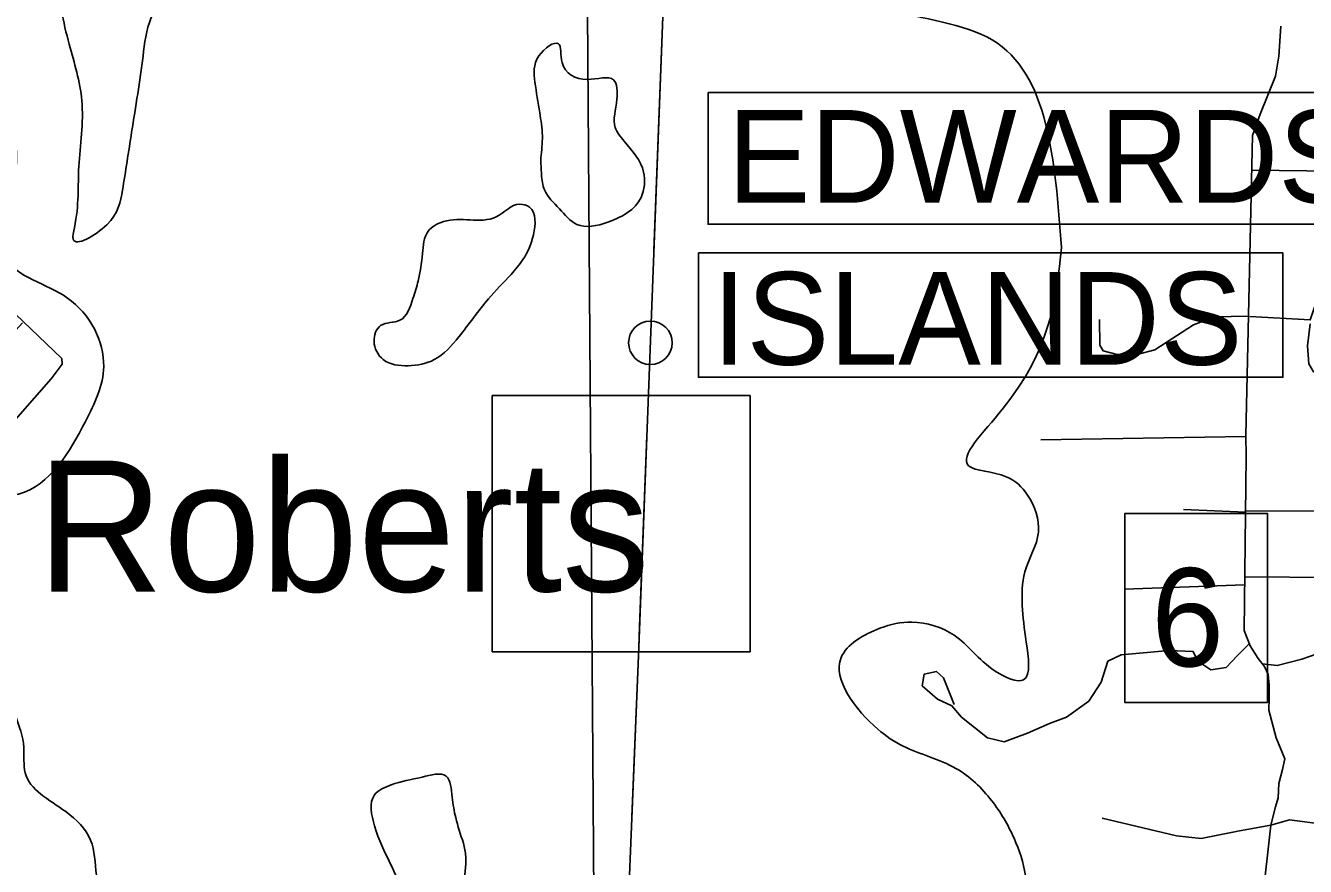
# Model space of a CAD drawing. Extents: x 408847 to 817539, y 923858 to 1151780.
# Drawn here: x 476052 to 481921, y 1074336 to 1078190 of the extents above; entities that cross this region are included whole.
import ezdxf

# ---------------------------------------------------------------- set-up
doc = ezdxf.new("R2010")
doc.units = 0
for name, color, linetype in [('Lakes and Ponds', 7, 'Continuous'), ('Level 12', 7, 'Continuous'), ('Level 39', 7, 'Continuous'), ('Level 42', 7, 'Continuous'), ('Level 43', 7, 'Continuous'), ('Local Roads Improved', 7, 'Continuous'), ('Local Roads Paved', 7, 'Continuous'), ('Masks for Road Features', 7, 'Continuous'), ('Narrow River Creek and Branch and Slough', 7, 'Continuous'), ('Township  and Range lines', 7, 'Continuous')]:
    doc.layers.add(name, color=color, linetype=linetype)

msp = doc.modelspace()

# ---------------------------------------------------------------- linework, layer by layer
at = {"layer": 'Lakes and Ponds'}
for points in [[(480802.1, 1077173.4), (480485, 1078124.7), (480002.5, 1078266.8), (479710.1, 1078417), (479523.9, 1078791.4), (479598, 1078931.6), (479904.4, 1078791.4), (480018.5, 1078629.2), (480378.9, 1078401), (480553.1, 1078393), (480767.3, 1078401), (480865.4, 1078597.2), (480873.4, 1078911.6), (480829.4, 1079225.9), (480683.2, 1079300), (480509, 1079169.8), (480459, 1078905.6), (480294.8, 1078753.4), (480112.6, 1078879.5), (480132.6, 1079081.7), (480102.6, 1079312), (479968.4, 1079370.1), (479880.4, 1079454.9)], [(477806, 1071359.2), (477681.9, 1071311.2), (477651.9, 1071599.5), (477433.6, 1071891.8), (477275.4, 1072156.1), (476829, 1072594.6), (476760.9, 1072644.6), (476710.8, 1072762.8), (476748.9, 1072957), (476835, 1073045.1), (477059.2, 1072880.9), (477245.4, 1072702.7), (477425.6, 1072628.6), (477511.7, 1072756.8), (477405.6, 1072858.9), (477197.4, 1072949), (477175.3, 1073025.1), (477223.4, 1073101.1), (477165.3, 1073255.3), (477037.2, 1073397.5), (476945.1, 1073477.6), (476470.6, 1073551.6), (476206.3, 1073415.5), (476013.2, 1073211.5), (475935.7, 1073223.7), (475935.7, 1073274.7), (476030.1, 1073371.4), (476166.2, 1073501.6), (476298.4, 1073641.7), (476472.6, 1073749.8), (476800.9, 1073705.8), (476969.1, 1073723.8), (476903, 1073854), (476750.9, 1073952.1), (476602.7, 1074054.2), (476418.5, 1074154.3), (476350.4, 1074456.6), (476236.3, 1074586.8), (476050.1, 1074765), (476044.1, 1074881.1), (476006.1, 1075027.2), (475918, 1075299.5), (475859.9, 1075541.8), (475873.9, 1075844.1), (475755.8, 1075682), (475755.8, 1075487.8), (475737.8, 1075207.4), (475711.7, 1075007.2), (475671.7, 1074765), (475689.7, 1074618.8), (475709.7, 1074564.7), (475713.7, 1074440.6), (475437.4, 1074534.7), (475265.2, 1074648.8), (475107.1, 1074855), (474854.8, 1075255.5), (474838.5, 1075446.2), (474950.5, 1075606.9), (475047, 1075577.8), (475169.1, 1075477.7), (475481.5, 1075637.9), (475599.6, 1075810.1), (475607.6, 1076028.3), (475485.5, 1076210.5), (475195.2, 1076168.5), (474978.9, 1076156.5), (475011, 1076334.7), (475165.1, 1076552.9), (475229.2, 1076891.3), (475237.2, 1077169.6), (475233.2, 1077445.9), (475255.2, 1077730.2), (475207.2, 1077990.5), (475267.2, 1078052.6), (475335.4, 1078057.5), (475503.5, 1078014.5), (475643.7, 1077758.2), (475657.7, 1077425.9), (475619.6, 1077101.5), (475561.6, 1076781.2), (475601.6, 1076356.7), (475791.8, 1076064.4), (476020.1, 1076042.4), (476326.4, 1076374.7), (476410.5, 1076627), (476244.3, 1076941.4), (475964, 1077123.6), (475956, 1077335.8), (476006.1, 1077522), (475960, 1077872.4), (475906, 1078098.6), (475873.9, 1078364.9), (475891.9, 1078721.3), (475885.9, 1078919.5), (475871.9, 1079113.7), (475807.4, 1079249.7)], [(476439, 1079082), (476444.5, 1079075.6), (476586.7, 1079009.6), (476955.1, 1079059.7), (477293.5, 1079013.6), (477523.7, 1078931.6), (477629.9, 1078869.5), (477790, 1078861.5), (478094.4, 1078949.6), (478230.5, 1078779.4), (478222.5, 1078609.2), (478028.3, 1078419), (477788, 1078336.9), (477561.8, 1078284.8), (477351.6, 1078310.9), (477101.3, 1078356.9), (476893, 1078431), (476628.8, 1078226.8), (476590.7, 1078050.6), (476538.7, 1077702.2), (476496.6, 1077435.9), (476424.5, 1077277.7), (476270.4, 1077211.7), (476276.4, 1077263.7), (476296.4, 1077544), (476310.4, 1077846.4), (476252.3, 1078104.6), (476194.3, 1078417), (476160.2, 1078827.4), (476076.2, 1079143.8), (476070.6, 1079254.8)], [(478415.2, 1077583.8), (478418.1, 1077506.9), (478432.1, 1077436.9), (478500.2, 1077350.8), (478580.3, 1077278.8), (478722.4, 1077288.8), (478874.5, 1077402.9), (478886.5, 1077519), (478797.2, 1077661), (478756.4, 1077723.1), (478764.4, 1077853.2), (478748.4, 1077941.3), (478628.3, 1077943.3), (478512.2, 1078021.4), (478496.2, 1078107.4), (478406.1, 1078051.4), (478388.1, 1077931.3), (478410.1, 1077791.2), (478422.1, 1077685.1), (478415.2, 1077583.8)], [(478279, 1077049.4), (478333, 1077117.5), (478381, 1077231.6), (478363, 1077357.7), (478319, 1077371.7), (478210.9, 1077313.6), (478090.8, 1077299.6), (477968.7, 1077291.6), (477898.6, 1077247.6), (477872.6, 1077145.5), (477852.6, 1077019.4), (477828.6, 1076939.3), (477768.5, 1076839.3), (477680.5, 1076815.2), (477650.4, 1076743.2), (477692.5, 1076659.1), (477806.6, 1076631.1), (477926.7, 1076659.1), (478038.8, 1076763.2), (478174.9, 1076937.3), (478279, 1077049.4)], [(480765.3, 1070740.6), (480679.2, 1070960.8), (480757.3, 1071048.9), (480817.3, 1071052.9), (480841.4, 1071185.1), (480797.3, 1071391.3), (480767.3, 1071565.5), (480749.3, 1071853.8), (480713.2, 1072210.2), (480673.2, 1072532.5), (480873.7, 1072974.1), (480521, 1073195.3), (480581.1, 1073575.7), (480605.1, 1073860), (480633.1, 1074102.3), (480637.1, 1074294.5), (480585.1, 1074464.7), (480483, 1074636.9), (480318.8, 1074785), (480076.5, 1074887.1), (479960.4, 1074965.2), (479792.2, 1075293.6), (479970.4, 1075427.7), (480116.6, 1075455.8), (480310.8, 1075395.7), (480499, 1075231.5), (480629.1, 1075191.5), (480641.2, 1075363.7), (480623.1, 1075531.8), (480635.2, 1075686), (480697.2, 1075868.2), (480647.2, 1076038.4), (480549.1, 1076122.5), (480376.9, 1076172.5), (480531, 1076430.8), (480802.1, 1077173.4)], [(478060.1, 1074442.3), (478024.7, 1074559.4), (478008.7, 1074653.5), (477980.7, 1074749.6), (477870.6, 1074745.6), (477728.5, 1074709.5), (477652.4, 1074663.5), (477652.4, 1074521.4), (477724.5, 1074349.3), (477778.5, 1074205.1), (477784.5, 1074015), (477774.5, 1073844.9), (477770.5, 1073736.8), (477796.6, 1073604.7), (477856.6, 1073496.6), (477966.7, 1073500.6), (478044.8, 1073650.7), (478058.8, 1073880.9), (478062.8, 1074041), (478060.8, 1074247.2), (478070.8, 1074381.3), (478060.1, 1074442.3)]]:
    msp.add_spline(points, degree=3, dxfattribs=at)
at = {"layer": 'Level 12'}
msp.add_lwpolyline([(478192.6, 1076494.4), (479374.9, 1076494.4), (479374.9, 1075319.6), (478192.6, 1075319.6)], close=True, dxfattribs=at)
msp.add_circle((478917.5, 1076736.2), 99.8, dxfattribs=at)
at = {"layer": 'Level 43'}
msp.add_lwpolyline([(481748.2, 1075087.6), (481093, 1075087.6), (481093, 1075952.9), (481748.2, 1075952.9)], close=True, dxfattribs=at)
at = {"layer": 'Local Roads Improved'}
for p, q in [((481649.6, 1076215.6), (481639.8, 1075417)), ((481649.6, 1076215.6), (481639.8, 1075417)), ((481639.8, 1075417), (481649.6, 1076215.6))]:
    msp.add_line(p, q, dxfattribs=at)
for points in [[(481809.2, 1078187.5), (481800, 1078050.1), (481784.8, 1077958.5), (481714.6, 1077784.5), (481678, 1077686.8), (481647.5, 1076313), (481649.6, 1076215.6)], [(481809.2, 1078187.5), (481800, 1078050.1), (481784.8, 1077958.5), (481714.6, 1077784.5), (481678, 1077686.8), (481647.5, 1076313), (481649.6, 1076215.6)], [(481649.6, 1076215.6), (481647.5, 1076313), (481678, 1077686.8), (481714.6, 1077784.5), (481784.8, 1077958.5), (481800, 1078050.1), (481809.2, 1078187.5)], [(476038.7, 1076827.6), (475773.8, 1076538.6), (475763.1, 1076493), (475768.5, 1076257.5), (475784.5, 1076220), (475819.3, 1076206.6), (475862.1, 1076222.7), (476169.8, 1076570.7), (476220.6, 1076637.6), (476217.9, 1076664.4), (475934.3, 1076934.7), (475891.5, 1076982.9), (475870.1, 1077033.7), (475870.1, 1077090), (475923.6, 1077357.6), (475931.6, 1077437.9), (475899.5, 1077601.2), (475880.8, 1077756.5)], [(481639.8, 1075417), (481667.7, 1075347.1), (481704.3, 1075288.5), (481733.6, 1075251.9), (481750.7, 1075215.3), (481755.5, 1075166.4), (481755.5, 1075107.8), (481753.1, 1075051.6), (481787.3, 1074924.6), (481826.3, 1074829.4)], [(481639.8, 1075417), (481667.7, 1075347.1), (481704.3, 1075288.5), (481733.6, 1075251.9), (481750.7, 1075215.3), (481755.5, 1075166.4), (481755.5, 1075107.8), (481753.1, 1075051.6), (481787.3, 1074924.6), (481826.3, 1074829.4)], [(481826.3, 1074829.4), (481787.3, 1074924.6), (481753.1, 1075051.6), (481755.5, 1075107.8), (481755.5, 1075166.4), (481750.7, 1075215.3), (481733.6, 1075251.9), (481704.3, 1075288.5), (481667.7, 1075347.1), (481639.8, 1075417)], [(482180.3, 1075325.2), (482129, 1075325.2), (482053.4, 1075322.7), (481975.2, 1075310.5), (481904.4, 1075286.1), (481792.2, 1075256.8), (481723.6, 1075264.4)], [(481762.9, 1074525.5), (481848.3, 1074550), (482011.9, 1074528), (482216.9, 1074532.9), (482400, 1074542.6), (482619.7, 1074574.4), (482675.8, 1074598.8), (482744.2, 1074667.2), (482761.3, 1074791.8), (482690.5, 1074992), (482605, 1075121.5), (482507.4, 1075233.8), (482324.3, 1075312), (482197.7, 1075323.3), (482180.3, 1075325.2)], [(481826.3, 1074829.4), (481816.6, 1074779.5), (481799.5, 1074716), (481797, 1074650.1), (481784.8, 1074608.6), (481762.9, 1074525.5)], [(481762.9, 1074525.5), (481784.8, 1074608.6), (481797, 1074650.1), (481799.5, 1074716), (481816.6, 1074779.5), (481826.3, 1074829.4)], [(481762.9, 1074525.5), (481618.8, 1074498.7), (481443.1, 1074464.5), (481330.8, 1074476.7), (480989, 1074557.3)], [(480989, 1074557.3), (481330.8, 1074476.7), (481443.1, 1074464.5), (481618.8, 1074498.7), (481762.9, 1074525.5)], [(481672.5, 1073687.8), (481699.4, 1074122.6), (481723.8, 1074169), (481762.9, 1074525.5)]]:
    msp.add_lwpolyline(points, dxfattribs=at)
at = {"layer": 'Local Roads Paved'}
for p, q in [((483852.5, 1077497.1), (481674.9, 1077527.8)), ((481647.6, 1076305.9), (480708.3, 1076291.3)), ((481639.8, 1075417), (481649.6, 1076215.6)), ((481646.5, 1075959.4), (481362.5, 1075971.4)), ((481642.4, 1075627.4), (481091.6, 1075607.5)), ((481642.9, 1075663.7), (483829.9, 1075643.8))]:
    msp.add_line(p, q, dxfattribs=at)
for points in [[(481649.6, 1076215.6), (481647.5, 1076313), (481678, 1077686.8), (481714.6, 1077784.5), (481784.8, 1077958.5), (481800, 1078050.1), (481809.2, 1078187.5)], [(481665.8, 1076856.4), (481943.5, 1076841.2), (481970.9, 1076920.5), (481989.2, 1076972.4), (482047.2, 1077006), (482135.7, 1077009.1), (482608.7, 1077003), (482657.5, 1076987.7), (482700.2, 1076948), (482724.6, 1076862.5), (482709.3, 1076661), (482678.8, 1076621.4), (482627, 1076596.9), (482544.6, 1076581.7), (482089.9, 1076584.7), (481958.7, 1076603), (481937.3, 1076639.7), (481931.2, 1076722.1), (481943.5, 1076822.8)], [(481657.9, 1076858), (481504.1, 1076855.5), (481408.9, 1076818.9), (481230.7, 1076704.1), (481150.1, 1076682.1), (481057.4, 1076682.1), (480993.9, 1076699.2), (480979.3, 1076726.1), (480976.8, 1076843.3)], [(481646.6, 1075966.5), (483570.8, 1075959.2), (483595.2, 1075954.3), (483595.2, 1075649)], [(481826.3, 1074829.4), (481787.3, 1074924.6), (481753.1, 1075051.6), (481755.5, 1075107.8), (481755.5, 1075166.4), (481750.7, 1075215.3), (481733.6, 1075251.9), (481704.3, 1075288.5), (481667.7, 1075347.1), (481639.8, 1075417)], [(480310.4, 1075078.5), (480261.6, 1075200.6), (480229.9, 1075229.9), (480173.7, 1075217.7), (480163.9, 1075164), (480234.7, 1075102.9), (480300.6, 1075071.2), (480344.6, 1075019.9), (480464.2, 1074924.6), (480539.9, 1074907.5), (480647.3, 1074946.6), (480747.4, 1074990.6), (480825.5, 1075019.9), (480928, 1075093.1), (480984.2, 1075181.1), (481015.9, 1075276.3), (481076.9, 1075305.6), (481296.6, 1075325.2), (481406.5, 1075320.3), (481428.4, 1075276.3), (481487, 1075237.2), (481557.8, 1075247), (481609.1, 1075300.7), (481664.2, 1075355.9)], [(481723.6, 1075264.4), (481792.2, 1075256.8), (481904.4, 1075286.1), (481975.2, 1075310.5), (482053.4, 1075322.7), (482129, 1075325.2), (482180.3, 1075325.2)], [(482180.3, 1075325.2), (482197.7, 1075323.3), (482324.3, 1075312), (482507.4, 1075233.8), (482605, 1075121.5), (482690.5, 1074992), (482761.3, 1074791.8), (482744.2, 1074667.2), (482675.8, 1074598.8), (482619.7, 1074574.4), (482400, 1074542.6), (482216.9, 1074532.9), (482011.9, 1074528), (481848.3, 1074550), (481762.9, 1074525.5)], [(481762.9, 1074525.5), (481784.8, 1074608.6), (481797, 1074650.1), (481799.5, 1074716), (481816.6, 1074779.5), (481826.3, 1074829.4)]]:
    msp.add_lwpolyline(points, dxfattribs=at)
at = {"layer": 'Masks for Road Features'}
for points in [[(479181.8, 1077884.3), (482326.4, 1077884.3), (482326.4, 1077279.5), (479181.8, 1077279.5)], [(479138, 1077148), (481818.4, 1077148), (481818.4, 1076578.3), (479138, 1076578.3)]]:
    msp.add_lwpolyline(points, close=True, dxfattribs=at)
at = {"layer": 'Narrow River Creek and Branch and Slough'}
for points in [[(482087, 1064025.6), (481376.6, 1064839.5), (481078, 1065344.3), (480727.9, 1066175.2), (479832.2, 1068355.9), (479718.9, 1068644.4), (479430.6, 1070218.6), (478864.3, 1073376.6), (478812.9, 1073644.4), (478802.6, 1073809.3), (478864.3, 1075339.9), (479090.9, 1081286.4), (479132, 1082007.6), (479121.8, 1082275.4), (478754.2, 1083480.8), (478640.9, 1083686.8), (478424.7, 1083934.1), (478260, 1084078.3), (478064.4, 1084346.2)], [(478967, 1078035.3), (479000.3, 1078909.7)], [(478933.7, 1077160.9), (478967, 1078035.3)], [(478868.1, 1075437.2), (478901.4, 1076311.5)], [(478833, 1074562.9), (478864.3, 1075339.9), (478868.1, 1075437.2)]]:
    msp.add_lwpolyline(points, dxfattribs=at)
at = {"layer": 'Township  and Range lines'}
msp.add_line((478628.6, 1078255), (478667.2, 1072852.3), dxfattribs=at)

# ---------------------------------------------------------------- texts
at = {"layer": 'Level 39'}
for s, p in [('EDWARDS', (479271.4, 1077378.3)), ('ISLANDS', (479200.8, 1076635.6))]:
    msp.add_text(s, height=425, rotation=0.00055, dxfattribs=at).set_placement(p)
at = {"layer": 'Level 42'}
msp.add_text('Roberts', height=600, rotation=0.00055, dxfattribs=at).set_placement((476104.7, 1075596))
at = {"layer": 'Level 43'}
msp.add_text('6', height=450, rotation=0.00055, dxfattribs=at).set_placement((481213.8, 1075253.1))

doc.saveas('drawing.dxf')
